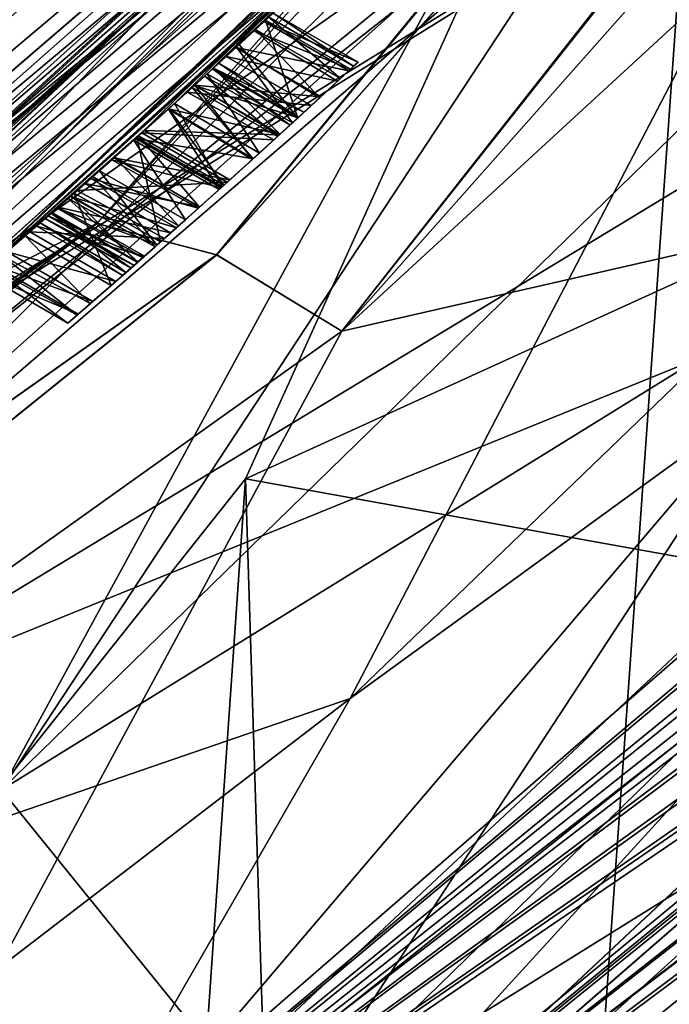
# Model space of a CAD drawing. Header units: metres. Extents: x -109 to 109, y -447 to 122.
# Tile 475 of 656: x 14.3 to 15.68, y -418.33 to -416.23. Entities that reach past the tile are written whole.
import ezdxf

# ---------------------------------------------------------------- set-up
doc = ezdxf.new("R2010")
doc.units = ezdxf.units.M
doc.layers.add('solid_506359', color=7, linetype='CONTINUOUS')

msp = doc.modelspace()

# ---------------------------------------------------------------- linework, layer by layer
at = {"layer": 'solid_506359'}
for points in [[(12.514894, -416.611511, 227.72023), (14.368939, -415.009918, 227.72023), (7.195283, -409.254639, 227.799408)], [(12.911147, -416.441528, 175.808578), (12.599047, -416.05014, 175.445099), (15.799023, -412.850433, 175.445099)], [(16.190392, -413.162567, 175.808578), (12.911147, -416.441528, 175.808578), (15.799023, -412.850433, 175.445099)], [(12.154499, -416.258698, 171.425079), (15.528696, -413.012024, 171.53656), (15.144653, -413.423889, 171.423645)], [(15.455944, -413.057098, 171.634155), (15.528696, -413.012024, 171.53656), (12.154499, -416.258698, 171.425079)], [(14.462724, -416.668701, 170.300278), (17.765223, -413.023315, 170.300186), (15.994337, -415.062866, 170.600006)], [(14.462724, -416.668701, 170.300278), (14.718307, -416.735809, 170.080383), (17.765223, -413.023315, 170.300186)], [(17.765457, -413.023285, 172.750076), (14.462933, -416.668732, 172.75), (17.610611, -413.099365, 172.449997)], [(14.718612, -416.735901, 172.969772), (14.462933, -416.668732, 172.75), (17.765457, -413.023285, 172.750076)], [(18.0369, -413.019867, 170.080704), (14.718307, -416.735809, 170.080383), (14.985866, -416.898438, 170)], [(17.774649, -413.021484, 170.289032), (14.718307, -416.735809, 170.080383), (18.0369, -413.019867, 170.080704)], [(17.774649, -413.021484, 170.289032), (17.765223, -413.023315, 170.300186), (14.718307, -416.735809, 170.080383)], [(14.718612, -416.735901, 172.969772), (18.037203, -413.019928, 172.969452), (14.985866, -416.898438, 173.050003)], [(17.774601, -413.021484, 172.76091), (18.037203, -413.019928, 172.969452), (14.718612, -416.735901, 172.969772)], [(17.774601, -413.021484, 172.76091), (14.718612, -416.735901, 172.969772), (17.765457, -413.023285, 172.750076)], [(18.0369, -413.019867, 170.080704), (14.985866, -416.898438, 170), (18.332457, -413.121704, 170)], [(18.037203, -413.019928, 172.969452), (18.050722, -413.022125, 172.976303), (14.985866, -416.898438, 173.050003)], [(18.050722, -413.022125, 172.976303), (18.332457, -413.121704, 173.050003), (14.985866, -416.898438, 173.050003)], [(12.075606, -416.283966, 171.522751), (13.748248, -414.77536, 171.649994), (15.455944, -413.057098, 171.634155)], [(12.075606, -416.283966, 171.522751), (15.455944, -413.057098, 171.634155), (12.154499, -416.258698, 171.425079)], [(14.462933, -416.668732, 172.75), (15.994337, -415.062866, 172.449997), (17.610611, -413.099365, 172.449997)], [(14.985866, -416.898438, 173.050003), (18.332457, -413.121704, 173.050003), (17.044254, -416.428497, 173.050003)], [(18.79818, -413.390594, 170), (18.332457, -413.121704, 170), (14.985866, -416.898438, 170)], [(12.600164, -416.051544, 177.347031), (12.911837, -416.442383, 176.98262), (16.191257, -413.163269, 176.98262)], [(16.190392, -413.162567, 175.808578), (13.030216, -416.590851, 176.396362), (12.911147, -416.441528, 175.808578)], [(16.191257, -413.163269, 176.98262), (12.911837, -416.442383, 176.98262), (16.339703, -413.281647, 176.396362)], [(16.190392, -413.162567, 175.808578), (16.339703, -413.281647, 176.396362), (13.030216, -416.590851, 176.396362)], [(12.911837, -416.442383, 176.98262), (13.030216, -416.590851, 176.396362), (16.339703, -413.281647, 176.396362)], [(15.222521, -413.333832, 168.426483), (11.755705, -416.430328, 168.241714), (11.798438, -416.489166, 168.315521)], [(15.222521, -413.333832, 168.426483), (13.622681, -414.893188, 168.299484), (11.755705, -416.430328, 168.241714)], [(15.233636, -413.32074, 168.625961), (11.807059, -416.501038, 168.48317), (11.798346, -416.489014, 168.514587)], [(15.233636, -413.32074, 168.625961), (11.798346, -416.489014, 168.514587), (13.622741, -414.893127, 168.645889)], [(15.256341, -413.336395, 168.526505), (15.222521, -413.333832, 168.426483), (11.798438, -416.489166, 168.315521)], [(15.256341, -413.336395, 168.526505), (11.798438, -416.489166, 168.315521), (11.807088, -416.501068, 168.346786)], [(15.233636, -413.32074, 168.625961), (11.814484, -416.51123, 168.414978), (11.807059, -416.501038, 168.48317)], [(15.256341, -413.336395, 168.526505), (11.807088, -416.501068, 168.346786), (11.814484, -416.51123, 168.414978)], [(15.233636, -413.32074, 168.625961), (15.256341, -413.336395, 168.526505), (11.814484, -416.51123, 168.414978)], [(16.400032, -413.328583, 257.895416), (13.078588, -416.650024, 257.895416), (16.630266, -413.9039, 226.899994)], [(14.942668, -414.038635, 285.569183), (13.078588, -416.650024, 257.895416), (16.400032, -413.328583, 257.895416)], [(13.58423, -416.037506, 375.263092), (17.273304, -413.37738, 376.886597), (13.941711, -416.873016, 376.886597)], [(13.941711, -416.873016, 376.886597), (17.273304, -413.37738, 376.886597), (17.198343, -413.969208, 378.799988)], [(18.79818, -413.390594, 170), (14.985866, -416.898438, 170), (17.044254, -416.428497, 170)], [(11.7019, -416.558838, 171.312637), (15.144653, -413.423889, 171.423645), (11.891105, -416.331085, 171.245712)], [(12.154499, -416.258698, 171.425079), (15.144653, -413.423889, 171.423645), (11.7019, -416.558838, 171.312637)], [(15.144653, -413.423889, 171.423645), (13.745112, -414.77832, 171.303482), (11.891105, -416.331085, 171.245712)], [(16.013725, -413.443604, 226.899994), (16.630266, -413.9039, 226.899994), (13.092684, -417.325378, 226.899994)], [(13.628284, -415.896851, 226.899994), (16.013725, -413.443604, 226.899994), (13.092684, -417.325378, 226.899994)], [(11.467579, -416.553436, 173.093063), (14.880723, -413.511658, 173.20282), (11.48336, -416.575867, 173.192581)], [(13.169616, -415.115417, 173.072952), (14.880723, -413.511658, 173.20282), (11.467579, -416.553436, 173.093063)], [(11.467638, -416.553528, 173.29213), (14.8808, -413.511719, 173.401886), (13.169616, -415.115417, 173.419357)], [(14.901202, -413.529907, 173.302338), (14.8808, -413.511719, 173.401886), (11.467638, -416.553528, 173.29213)], [(11.48336, -416.575867, 173.192581), (14.901202, -413.529907, 173.302338), (11.467638, -416.553528, 173.29213)], [(14.880723, -413.511658, 173.20282), (14.901202, -413.529907, 173.302338), (11.48336, -416.575867, 173.192581)], [(11.604966, -416.62793, 174.309814), (15.066253, -413.513489, 174.420807), (12.025667, -416.230713, 174.249725)], [(12.489119, -415.999023, 174.435135), (15.066253, -413.513489, 174.420807), (11.604966, -416.62793, 174.309814)], [(13.078588, -416.650024, 257.895416), (13.092684, -417.325378, 226.899994), (16.630266, -413.9039, 226.899994)], [(13.941711, -416.873016, 376.886597), (17.198343, -413.969208, 378.799988), (13.687201, -417.473846, 378.799988)], [(15.556349, -415.806335, 379.299988), (13.687201, -417.473846, 378.799988), (17.198343, -413.969208, 378.799988)], [(11.542185, -415.798859, 313.28894), (11.799936, -416.808105, 285.569183), (14.942668, -414.038635, 285.569183)], [(14.942668, -414.038635, 285.569183), (11.799936, -416.808105, 285.569183), (13.078588, -416.650024, 257.895416)], [(10.63725, -416.629944, 383.457428), (14.728806, -414.978821, 382.48056), (13.810379, -414.060394, 383.457428)], [(11.992922, -417.023376, 226.928421), (15.24488, -414.134155, 226.928421), (12.514894, -416.611511, 227.72023)], [(15.266328, -414.155731, 226.823502), (15.24488, -414.134155, 226.928421), (11.992922, -417.023376, 226.928421)], [(15.24488, -414.134155, 226.928421), (14.368939, -415.009918, 227.72023), (12.514894, -416.611511, 227.72023)], [(15.266328, -414.155731, 226.823502), (11.992922, -417.023376, 226.928421), (12.009298, -417.049011, 226.823502)], [(15.266328, -414.155731, 226.823502), (12.009298, -417.049011, 226.823502), (15.324039, -414.208282, 226.74675)], [(12.009298, -417.049011, 226.823502), (12.0547, -417.112518, 226.74675), (15.324039, -414.208282, 226.74675)], [(15.324039, -414.208282, 226.74675), (12.0547, -417.112518, 226.74675), (12.117373, -417.197418, 226.718155)], [(15.324039, -414.208282, 226.74675), (12.117373, -417.197418, 226.718155), (15.403077, -414.278229, 226.718155)], [(15.403077, -414.278229, 226.718155), (12.117373, -417.197418, 226.718155), (15.954279, -414.748932, 226.711823)], [(15.650261, -414.771912, 178.25), (15.151429, -414.308624, 178.25), (11.644339, -417.327057, 178.25)], [(12.971941, -416.137726, 177.980896), (11.644339, -417.327057, 178.25), (15.151429, -414.308624, 178.25)], [(14.67647, -414.346954, 174.913956), (11.991678, -416.131653, 174.654404), (10.87638, -417.449615, 174.913956)], [(14.692637, -414.362457, 177.482086), (14.67647, -414.346954, 174.913956), (10.87638, -417.449615, 174.913956)], [(10.888363, -417.468567, 177.482086), (14.692637, -414.362457, 177.482086), (10.87638, -417.449615, 174.913956)], [(14.792417, -414.458282, 177.980896), (14.692637, -414.362457, 177.482086), (10.888363, -417.468567, 177.482086)], [(14.259681, -417.876984, 178.830444), (17.258553, -414.953461, 178.830444), (16.578629, -414.35321, 178.357071)], [(14.259681, -417.876984, 178.830444), (16.578629, -414.35321, 178.357071), (15.584014, -415.445068, 178.357071)], [(14.792417, -414.458282, 177.980896), (10.888363, -417.468567, 177.482086), (12.971941, -416.137726, 177.980896)], [(12.117373, -417.197418, 226.718155), (12.410198, -417.87796, 226.711823), (15.954279, -414.748932, 226.711823)], [(16.034151, -414.822723, 226.675278), (15.954279, -414.748932, 226.711823), (12.410198, -417.87796, 226.711823)], [(16.11202, -414.757324, 178.266449), (12.743691, -417.790192, 178.266449), (15.584014, -415.445068, 178.357071)], [(12.743691, -417.790192, 164.233551), (16.11202, -414.757324, 164.233551), (13.693561, -417.168549, 164.142929)], [(12.743691, -417.790192, 164.233551), (15.501085, -415.364197, 164.353882), (16.11202, -414.757324, 164.233551)], [(16.11202, -414.757324, 178.266449), (13.712909, -417.003479, 178.146118), (12.743691, -417.790192, 178.266449)], [(16.11202, -414.757324, 164.233551), (13.78627, -417.093109, 164.142929), (13.693561, -417.168549, 164.142929)], [(16.11202, -414.757324, 178.266449), (15.501085, -415.364197, 178.146118), (13.712909, -417.003479, 178.146118)], [(16.11202, -414.757324, 164.233551), (15.584014, -415.445068, 164.142929), (13.78627, -417.093109, 164.142929)], [(12.027614, -417.889557, 178.25), (15.650261, -414.771912, 178.25), (11.644339, -417.327057, 178.25)], [(15.87069, -414.975616, 177.949997), (15.650261, -414.771912, 178.25), (12.027614, -417.889557, 178.25)], [(12.764848, -417.819305, 167.499771), (16.138769, -414.781403, 167.499771), (15.870573, -414.975739, 167.25)], [(16.274872, -414.903961, 167.683014), (16.138769, -414.781403, 167.499771), (12.764848, -417.819305, 167.499771)], [(12.764925, -417.819397, 175), (16.138866, -414.781494, 175), (12.87263, -417.967651, 174.816864)], [(15.870573, -414.975739, 175.25), (16.138866, -414.781494, 175), (12.764925, -417.819397, 175)], [(16.143501, -414.785675, 174.823227), (12.76859, -417.824463, 174.823227), (16.055698, -415.143494, 174.75)], [(16.143501, -414.785675, 167.676773), (16.055717, -415.143494, 167.75), (12.76859, -417.824463, 167.676773)], [(16.143501, -414.785675, 174.823227), (15.870586, -414.975739, 175), (12.76859, -417.824463, 174.823227)], [(16.143501, -414.785675, 167.676773), (12.76859, -417.824463, 167.676773), (15.870586, -414.975739, 167.5)], [(16.138866, -414.781494, 175), (16.27504, -414.904114, 174.816864), (12.87263, -417.967651, 174.816864)], [(16.034151, -414.822723, 226.675278), (12.410198, -417.87796, 226.711823), (12.472075, -417.967377, 226.675278)], [(16.034151, -414.822723, 226.675278), (12.472075, -417.967377, 226.675278), (16.083216, -414.86731, 226.581528)], [(12.472075, -417.967377, 226.675278), (12.510241, -418.021606, 226.581528), (16.083216, -414.86731, 226.581528)], [(16.08251, -414.865448, 226.466919), (12.509947, -418.019623, 226.466919), (15.435679, -415.494476, 226.36969)], [(16.083216, -414.86731, 226.581528), (12.509947, -418.019623, 226.466919), (16.08251, -414.865448, 226.466919)], [(16.083216, -414.86731, 226.581528), (12.510241, -418.021606, 226.581528), (12.509947, -418.019623, 226.466919)], [(12.872497, -417.967468, 167.683014), (16.274872, -414.903961, 167.683014), (12.764848, -417.819305, 167.499771)], [(16.237219, -415.315247, 167.75), (16.274872, -414.903961, 167.683014), (12.872497, -417.967468, 167.683014)], [(12.87263, -417.967651, 174.816864), (16.27504, -414.904114, 174.816864), (16.237219, -415.315247, 174.75)], [(14.780211, -417.213837, 211.802231), (19.800339, -418.11792, 212.191849), (19.820591, -414.914948, 211.087738)], [(15.786884, -414.987488, 211.104202), (14.780211, -417.213837, 211.802231), (19.820591, -414.914948, 211.087738)], [(13.693561, -417.168549, 164.142929), (13.78627, -417.093109, 164.142929), (17.258553, -414.953461, 163.669556)], [(14.259681, -417.876984, 163.669556), (13.693561, -417.168549, 164.142929), (17.258553, -414.953461, 163.669556)], [(13.78627, -417.093109, 164.142929), (15.584014, -415.445068, 164.142929), (17.258553, -414.953461, 163.669556)], [(14.259681, -417.876984, 163.669556), (17.258553, -414.953461, 163.669556), (17.985149, -415.572479, 163.370255)], [(14.259681, -417.876984, 178.830444), (14.860023, -418.61911, 179.129745), (17.258553, -414.953461, 178.830444)], [(14.860023, -418.61911, 179.129745), (17.985149, -415.572479, 179.129745), (17.258553, -414.953461, 178.830444)], [(9.627643, -415.469238, 164.25), (15.870809, -414.975464, 164.25), (12.196157, -418.137817, 164.25)], [(10.63725, -416.629944, 383.457428), (11.344656, -417.719238, 382.48056), (14.728806, -414.978821, 382.48056)], [(11.344656, -417.719238, 382.48056), (15.341978, -415.59198, 381.018494), (14.728806, -414.978821, 382.48056)], [(15.87069, -414.975616, 177.949997), (12.027614, -417.889557, 178.25), (12.19602, -418.13797, 177.949997)], [(12.195879, -418.138062, 167.25), (15.870573, -414.975739, 167.25), (13.712909, -417.003479, 164.353882)], [(12.764848, -417.819305, 167.499771), (15.870573, -414.975739, 167.25), (12.195879, -418.138062, 167.25)], [(12.195879, -418.138062, 175.25), (15.870573, -414.975739, 175.25), (12.764925, -417.819397, 175)], [(15.501085, -415.364197, 178.146118), (15.870573, -414.975739, 175.25), (12.195879, -418.138062, 175.25)], [(12.195893, -418.138062, 167.5), (12.196157, -418.137817, 164.25), (15.870809, -414.975464, 164.25)], [(15.870586, -414.975739, 167.5), (12.195893, -418.138062, 167.5), (15.870809, -414.975464, 164.25)], [(12.19602, -418.13797, 177.949997), (12.195893, -418.138062, 175), (15.870586, -414.975739, 175)], [(12.76859, -417.824463, 174.823227), (15.870586, -414.975739, 175), (12.195893, -418.138062, 175)], [(12.76859, -417.824463, 167.676773), (12.195893, -418.138062, 167.5), (15.870586, -414.975739, 167.5)], [(15.87069, -414.975616, 177.949997), (12.19602, -418.13797, 177.949997), (15.870586, -414.975739, 175)], [(15.870573, -414.975739, 167.25), (15.501085, -415.364197, 164.353882), (13.712909, -417.003479, 164.353882)], [(15.039492, -425.499115, 203.077026), (14.780211, -417.213837, 211.802231), (15.786884, -414.987488, 211.104202)], [(15.907589, -424.379028, 201.567245), (15.039492, -425.499115, 203.077026), (15.786884, -414.987488, 211.104202)], [(15.908109, -415.155426, 172.281143), (15.994337, -415.062866, 172.449997), (14.160393, -416.824768, 172.449997)], [(14.462933, -416.668732, 172.75), (14.160393, -416.824768, 172.449997), (15.994337, -415.062866, 172.449997)], [(14.548087, -416.485565, 170.74942), (14.160393, -416.824768, 170.600006), (15.994337, -415.062866, 170.600006)], [(14.462724, -416.668701, 170.300278), (15.994337, -415.062866, 170.600006), (14.160393, -416.824768, 170.600006)], [(14.628557, -416.413086, 170.765869), (14.548087, -416.485565, 170.74942), (15.994337, -415.062866, 170.600006)], [(14.698533, -416.349487, 170.814102), (14.628557, -416.413086, 170.765869), (15.994337, -415.062866, 170.600006)], [(15.238259, -415.8396, 170.748398), (14.698533, -416.349487, 170.814102), (15.994337, -415.062866, 170.600006)], [(17.044254, -416.428497, 174.75), (16.055698, -415.143494, 174.75), (12.339611, -418.342499, 174.75)], [(12.76859, -417.824463, 174.823227), (12.339611, -418.342499, 174.75), (16.055698, -415.143494, 174.75)], [(17.044254, -416.428497, 167.75), (12.339632, -418.342499, 167.75), (16.055717, -415.143494, 167.75)], [(12.76859, -417.824463, 167.676773), (16.055717, -415.143494, 167.75), (12.339632, -418.342499, 167.75)], [(15.800108, -415.269867, 172.243652), (15.908109, -415.155426, 172.281143), (14.160393, -416.824768, 172.449997)], [(15.800108, -415.269867, 172.243652), (14.160393, -416.824768, 172.449997), (15.234003, -415.84375, 172.281143)], [(12.476462, -418.551819, 167.75), (16.237219, -415.315247, 167.75), (12.872497, -417.967468, 167.683014)], [(16.859995, -415.893799, 167.75), (16.237219, -415.315247, 167.75), (12.476462, -418.551819, 167.75)], [(12.476462, -418.551819, 174.75), (16.237219, -415.315247, 174.75), (15.003425, -417.682434, 174.75)], [(12.87263, -417.967651, 174.816864), (16.237219, -415.315247, 174.75), (12.476462, -418.551819, 174.75)], [(16.237219, -415.315247, 174.75), (16.859995, -415.893799, 174.75), (15.003425, -417.682434, 174.75)], [(13.712909, -417.003479, 178.146118), (15.501085, -415.364197, 178.146118), (12.195879, -418.138062, 175.25)], [(12.743691, -417.790192, 164.233551), (13.712909, -417.003479, 164.353882), (15.501085, -415.364197, 164.353882)], [(12.743691, -417.790192, 178.266449), (13.78627, -417.093109, 178.357071), (15.584014, -415.445068, 178.357071)], [(13.78627, -417.093109, 178.357071), (14.259681, -417.876984, 178.830444), (15.584014, -415.445068, 178.357071)], [(12.509947, -418.019623, 226.466919), (11.925241, -418.372986, 226.36969), (15.435679, -415.494476, 226.36969)], [(14.910338, -415.531097, 225.85556), (15.435679, -415.494476, 226.36969), (11.925241, -418.372986, 226.36969)], [(14.910338, -415.531097, 225.85556), (11.925241, -418.372986, 226.36969), (11.34807, -418.334564, 225.85556)], [(14.910338, -415.531097, 225.85556), (11.34807, -418.334564, 225.85556), (14.017838, -415.666168, 225.510559)], [(14.860023, -418.61911, 163.370255), (14.259681, -417.876984, 163.669556), (17.985149, -415.572479, 163.370255)], [(14.860023, -418.61911, 163.370255), (17.985149, -415.572479, 163.370255), (18.731375, -416.208221, 163.251923)], [(14.860023, -418.61911, 179.129745), (15.476583, -419.381256, 179.248077), (17.985149, -415.572479, 179.129745)], [(15.476583, -419.381256, 179.248077), (18.731375, -416.208221, 179.248077), (17.985149, -415.572479, 179.129745)], [(11.344656, -417.719238, 382.48056), (11.816942, -418.446503, 381.018494), (15.341978, -415.59198, 381.018494)], [(11.816942, -418.446503, 381.018494), (15.556349, -415.806335, 379.299988), (15.341978, -415.59198, 381.018494)], [(14.305617, -418.893433, 174.616287), (17.667894, -415.744324, 174.616287), (14.528716, -419.184204, 174.25)], [(16.859995, -415.893799, 174.75), (17.667894, -415.744324, 174.616287), (14.305617, -418.893433, 174.616287)], [(14.305894, -418.893799, 167.883972), (17.668236, -415.744629, 167.883972), (15.003425, -417.682434, 167.75)], [(17.943624, -415.986145, 168.250458), (17.668236, -415.744629, 167.883972), (14.305894, -418.893799, 167.883972)], [(17.667894, -415.744324, 174.616287), (17.943428, -415.985962, 174.25), (14.528716, -419.184204, 174.25)], [(17.668236, -415.744629, 167.883972), (16.859995, -415.893799, 167.75), (15.003425, -417.682434, 167.75)], [(11.816942, -418.446503, 381.018494), (12.195477, -418.560394, 379.299988), (15.556349, -415.806335, 379.299988)], [(15.556349, -415.806335, 379.299988), (12.195477, -418.560394, 379.299988), (13.687201, -417.473846, 378.799988)], [(15.238259, -415.8396, 170.748398), (15.132158, -415.942596, 170.776535), (14.698533, -416.349487, 170.814102)], [(15.136172, -415.938721, 172.255127), (15.234003, -415.84375, 172.281143), (14.160393, -416.824768, 172.449997)], [(15.003425, -417.682434, 167.75), (16.859995, -415.893799, 167.75), (12.476462, -418.551819, 167.75)], [(15.003425, -417.682434, 174.75), (16.859995, -415.893799, 174.75), (14.305617, -418.893433, 174.616287)], [(15.055775, -416.0159, 172.178818), (15.136172, -415.938721, 172.255127), (14.160393, -416.824768, 172.449997)], [(15.132158, -415.942596, 170.776535), (14.760822, -416.292389, 170.899216), (14.698533, -416.349487, 170.814102)], [(15.132158, -415.942596, 170.776535), (14.801586, -416.254791, 170.999084), (14.760822, -416.292389, 170.899216)], [(15.132158, -415.942596, 170.776535), (15.041425, -416.029602, 170.865784), (14.801586, -416.254791, 170.999084)], [(14.528875, -419.184387, 168.250458), (17.943624, -415.986145, 168.250458), (14.305894, -418.893799, 167.883972)], [(14.528716, -419.184204, 174.25), (17.943428, -415.985962, 174.25), (17.835476, -416.309143, 173.75)], [(17.835476, -416.309143, 168.75), (17.943624, -415.986145, 168.250458), (14.528875, -419.184387, 168.250458)], [(15.055775, -416.0159, 172.178818), (14.160393, -416.824768, 172.449997), (14.655706, -416.388458, 172.257904)], [(14.993145, -416.07547, 172.045883), (15.055775, -416.0159, 172.178818), (14.655706, -416.388458, 172.257904)], [(15.041425, -416.029602, 170.865784), (14.829705, -416.228729, 171.12442), (14.801586, -416.254791, 170.999084)], [(14.993145, -416.07547, 172.045883), (14.655706, -416.388458, 172.257904), (14.738988, -416.312439, 172.181595)], [(14.96291, -416.104065, 171.892319), (14.993145, -416.07547, 172.045883), (14.738988, -416.312439, 172.181595)], [(14.96291, -416.104065, 171.892319), (14.738988, -416.312439, 172.181595), (14.798506, -416.257629, 172.051727)], [(14.96291, -416.104065, 171.892319), (14.798506, -416.257629, 172.051727), (14.95172, -416.114624, 171.170975)], [(14.95172, -416.114624, 171.170975), (14.798506, -416.257629, 172.051727), (14.822962, -416.234985, 171.907669)], [(14.95172, -416.114624, 171.170975), (14.822962, -416.234985, 171.907669), (14.839284, -416.219849, 171.262039)], [(15.476583, -419.381256, 163.251923), (14.860023, -418.61911, 163.370255), (18.731375, -416.208221, 163.251923)], [(15.476583, -419.381256, 163.251923), (18.731375, -416.208221, 163.251923), (19.480091, -416.8461, 163.317261)], [(15.476583, -419.381256, 179.248077), (16.095201, -420.145966, 179.182739), (18.731375, -416.208221, 179.248077)], [(14.766586, -416.287079, 171.900513), (14.75936, -416.293732, 171.611969), (14.820029, -416.237701, 171.453522)], [(15.000278, -416.343231, 171.457291), (14.820029, -416.237701, 171.453522), (14.75936, -416.293732, 171.611969)], [(14.766586, -416.287079, 171.900513), (14.820029, -416.237701, 171.453522), (14.822962, -416.234985, 171.907669)], [(14.891621, -416.443817, 171.893356), (14.766586, -416.287079, 171.900513), (14.822962, -416.234985, 171.907669)], [(15.004158, -416.3396, 171.907669), (14.822962, -416.234985, 171.907669), (14.798506, -416.257629, 172.051727)], [(14.982857, -416.359436, 170.999084), (14.801586, -416.254791, 170.999084), (14.829705, -416.228729, 171.12442)], [(14.820029, -416.237701, 171.453522), (14.839284, -416.219849, 171.262039), (14.822962, -416.234985, 171.907669)], [(15.020424, -416.324402, 171.262039), (14.839284, -416.219849, 171.262039), (14.820029, -416.237701, 171.453522)], [(15.020424, -416.324402, 171.262039), (14.820029, -416.237701, 171.453522), (15.000278, -416.343231, 171.457291)], [(14.891621, -416.443817, 171.893356), (14.822962, -416.234985, 171.907669), (15.004158, -416.3396, 171.907669)], [(15.0107, -416.333496, 171.123184), (14.829705, -416.228729, 171.12442), (14.839284, -416.219849, 171.262039)], [(14.982857, -416.359436, 170.999084), (14.829705, -416.228729, 171.12442), (15.0107, -416.333496, 171.123184)], [(15.0107, -416.333496, 171.123184), (14.839284, -416.219849, 171.262039), (15.020424, -416.324402, 171.262039)], [(14.97643, -416.365417, 172.062988), (14.798506, -416.257629, 172.051727), (14.738988, -416.312439, 172.181595)], [(14.938377, -416.400696, 170.892181), (14.760822, -416.292389, 170.899216), (14.801586, -416.254791, 170.999084)], [(14.97643, -416.365417, 172.062988), (15.004158, -416.3396, 171.907669), (14.798506, -416.257629, 172.051727)], [(14.938377, -416.400696, 170.892181), (14.801586, -416.254791, 170.999084), (14.982857, -416.359436, 170.999084)], [(14.693295, -416.354248, 171.980026), (14.671907, -416.373749, 171.713089), (14.75936, -416.293732, 171.611969)], [(14.940779, -416.398468, 171.611969), (14.75936, -416.293732, 171.611969), (14.671907, -416.373749, 171.713089)], [(14.710029, -416.338959, 171.893356), (14.693295, -416.354248, 171.980026), (14.75936, -416.293732, 171.611969)], [(14.880165, -416.454346, 170.814102), (14.698533, -416.349487, 170.814102), (14.760822, -416.292389, 170.899216)], [(14.766586, -416.287079, 171.900513), (14.710029, -416.338959, 171.893356), (14.75936, -416.293732, 171.611969)], [(14.891621, -416.443817, 171.893356), (14.710029, -416.338959, 171.893356), (14.766586, -416.287079, 171.900513)], [(15.000278, -416.343231, 171.457291), (14.75936, -416.293732, 171.611969), (14.940779, -416.398468, 171.611969)], [(14.880165, -416.454346, 170.814102), (14.760822, -416.292389, 170.899216), (14.938377, -416.400696, 170.892181)], [(14.106846, -419.666412, 168.75), (17.835476, -416.309143, 168.75), (14.528875, -419.184387, 168.250458)], [(17.835476, -416.309143, 173.75), (17.835476, -416.309143, 168.75), (14.106846, -419.666412, 168.75)], [(14.106846, -419.666412, 173.75), (17.835476, -416.309143, 173.75), (14.106846, -419.666412, 168.75)], [(14.528716, -419.184204, 174.25), (17.835476, -416.309143, 173.75), (14.106846, -419.666412, 173.75)], [(14.920478, -416.417236, 172.181595), (14.738988, -416.312439, 172.181595), (14.655706, -416.388458, 172.257904)], [(14.97643, -416.365417, 172.062988), (14.738988, -416.312439, 172.181595), (14.920478, -416.417236, 172.181595)], [(15.0107, -416.333496, 171.123184), (15.020424, -416.324402, 171.262039), (15.000278, -416.343231, 171.457291)], [(14.671299, -416.374298, 170.99501), (14.711795, -416.337372, 171.113754), (14.671954, -416.373688, 171.495331)], [(14.892361, -416.443146, 171.10878), (14.711795, -416.337372, 171.113754), (14.671299, -416.374298, 170.99501)], [(14.711795, -416.337372, 171.113754), (14.711508, -416.337616, 171.384674), (14.671954, -416.373688, 171.495331)], [(14.853681, -416.478607, 171.495331), (14.671954, -416.373688, 171.495331), (14.711508, -416.337616, 171.384674)], [(14.875082, -416.459015, 171.979645), (14.693295, -416.354248, 171.980026), (14.710029, -416.338959, 171.893356)], [(14.875082, -416.459015, 171.979645), (14.710029, -416.338959, 171.893356), (14.891621, -416.443817, 171.893356)], [(14.711795, -416.337372, 171.113754), (14.723329, -416.326813, 171.250778), (14.711508, -416.337616, 171.384674)], [(14.892547, -416.442963, 171.387115), (14.711508, -416.337616, 171.384674), (14.723329, -416.326813, 171.250778)], [(14.853681, -416.478607, 171.495331), (14.711508, -416.337616, 171.384674), (14.892547, -416.442963, 171.387115)], [(14.904874, -416.43161, 171.250778), (14.723329, -416.326813, 171.250778), (14.711795, -416.337372, 171.113754)], [(14.904874, -416.43161, 171.250778), (14.711795, -416.337372, 171.113754), (14.892361, -416.443146, 171.10878)], [(14.892547, -416.442963, 171.387115), (14.723329, -416.326813, 171.250778), (14.904874, -416.43161, 171.250778)], [(14.891621, -416.443817, 171.893356), (15.004158, -416.3396, 171.907669), (14.94798, -416.391815, 171.900513)], [(14.982857, -416.359436, 170.999084), (15.000278, -416.343231, 171.457291), (14.940779, -416.398468, 171.611969)], [(14.97643, -416.365417, 172.062988), (14.94798, -416.391815, 171.900513), (15.004158, -416.3396, 171.907669)], [(14.982857, -416.359436, 170.999084), (15.0107, -416.333496, 171.123184), (15.000278, -416.343231, 171.457291)], [(14.80969, -416.518768, 170.765503), (14.628557, -416.413086, 170.765869), (14.698533, -416.349487, 170.814102)], [(14.693295, -416.354248, 171.980026), (14.666504, -416.378662, 172.050385), (14.671907, -416.373749, 171.713089)], [(14.84825, -416.483582, 172.050385), (14.666504, -416.378662, 172.050385), (14.693295, -416.354248, 171.980026)], [(14.84825, -416.483582, 172.050385), (14.693295, -416.354248, 171.980026), (14.875082, -416.459015, 171.979645)], [(14.80969, -416.518768, 170.765503), (14.698533, -416.349487, 170.814102), (14.880165, -416.454346, 170.814102)], [(14.97643, -416.365417, 172.062988), (14.920478, -416.417236, 172.181595), (14.94798, -416.391815, 171.900513)], [(14.938377, -416.400696, 170.892181), (14.982857, -416.359436, 170.999084), (14.940779, -416.398468, 171.611969)], [(14.616713, -416.423798, 172.108322), (14.564755, -416.470612, 171.748062), (14.671907, -416.373749, 171.713089)], [(14.852155, -416.480011, 171.714233), (14.671907, -416.373749, 171.713089), (14.564755, -416.470612, 171.748062)], [(14.671299, -416.374298, 170.99501), (14.671954, -416.373688, 171.495331), (14.615679, -416.424744, 171.561157)], [(14.795074, -416.532074, 171.562973), (14.615679, -416.424744, 171.561157), (14.671954, -416.373688, 171.495331)], [(14.616009, -416.424438, 170.925873), (14.671299, -416.374298, 170.99501), (14.615679, -416.424744, 171.561157)], [(14.853027, -416.479218, 170.99501), (14.671299, -416.374298, 170.99501), (14.616009, -416.424438, 170.925873)], [(14.666504, -416.378662, 172.050385), (14.616713, -416.423798, 172.108322), (14.671907, -416.373749, 171.713089)], [(14.796417, -416.530853, 172.110001), (14.616713, -416.423798, 172.108322), (14.666504, -416.378662, 172.050385)], [(14.796417, -416.530853, 172.110001), (14.666504, -416.378662, 172.050385), (14.84825, -416.483582, 172.050385)], [(14.892361, -416.443146, 171.10878), (14.671299, -416.374298, 170.99501), (14.853027, -416.479218, 170.99501)], [(14.940779, -416.398468, 171.611969), (14.671907, -416.373749, 171.713089), (14.852155, -416.480011, 171.714233)], [(14.795074, -416.532074, 171.562973), (14.671954, -416.373688, 171.495331), (14.853681, -416.478607, 171.495331)], [(14.558988, -416.475769, 172.281143), (14.655706, -416.388458, 172.257904), (14.160393, -416.824768, 172.449997)], [(14.840728, -416.490479, 172.25618), (14.655706, -416.388458, 172.257904), (14.558988, -416.475769, 172.281143)], [(14.920478, -416.417236, 172.181595), (14.655706, -416.388458, 172.257904), (14.840728, -416.490479, 172.25618)], [(14.892547, -416.442963, 171.387115), (14.940779, -416.398468, 171.611969), (14.852155, -416.480011, 171.714233)], [(14.892361, -416.443146, 171.10878), (14.880165, -416.454346, 170.814102), (14.938377, -416.400696, 170.892181)], [(14.920478, -416.417236, 172.181595), (14.891621, -416.443817, 171.893356), (14.94798, -416.391815, 171.900513)], [(14.904874, -416.43161, 171.250778), (14.892361, -416.443146, 171.10878), (14.938377, -416.400696, 170.892181)], [(14.892547, -416.442963, 171.387115), (14.938377, -416.400696, 170.892181), (14.940779, -416.398468, 171.611969)], [(14.892547, -416.442963, 171.387115), (14.904874, -416.43161, 171.250778), (14.938377, -416.400696, 170.892181)], [(13.646563, -419.381561, 174.75), (17.044254, -416.428497, 174.75), (12.339611, -418.342499, 174.75)], [(17.044254, -416.428497, 167.75), (13.646563, -419.381561, 167.75), (12.339632, -418.342499, 167.75)], [(14.985866, -416.898438, 170), (13.646563, -419.381561, 170), (17.044254, -416.428497, 170)], [(16.965784, -416.600677, 169.996094), (17.044254, -416.428497, 170), (13.646563, -419.381561, 170)], [(16.965784, -416.600677, 174.746094), (17.044254, -416.428497, 174.75), (13.646563, -419.381561, 174.75)], [(16.976463, -416.577179, 167.752899), (13.646563, -419.381561, 167.75), (17.044254, -416.428497, 167.75)], [(14.985866, -416.898438, 173.050003), (17.044254, -416.428497, 173.050003), (13.646569, -419.381561, 173.050003)], [(16.976463, -416.577179, 173.052887), (13.646569, -419.381561, 173.050003), (17.044254, -416.428497, 173.050003)], [(14.546163, -416.487274, 170.900848), (14.615679, -416.424744, 171.561157), (14.541671, -416.491302, 171.585373)], [(14.723866, -416.596497, 171.585373), (14.541671, -416.491302, 171.585373), (14.615679, -416.424744, 171.561157)], [(14.546163, -416.487274, 170.900848), (14.616009, -416.424438, 170.925873), (14.615679, -416.424744, 171.561157)], [(14.796401, -416.530853, 170.924591), (14.616009, -416.424438, 170.925873), (14.546163, -416.487274, 170.900848)], [(14.73026, -416.590729, 170.74942), (14.548087, -416.485565, 170.74942), (14.628557, -416.413086, 170.765869)], [(14.616713, -416.423798, 172.108322), (14.551935, -416.482117, 172.1297), (14.564755, -416.470612, 171.748062)], [(14.734094, -416.58728, 172.1297), (14.551935, -416.482117, 172.1297), (14.616713, -416.423798, 172.108322)], [(14.723866, -416.596497, 171.585373), (14.615679, -416.424744, 171.561157), (14.795074, -416.532074, 171.562973)], [(14.853027, -416.479218, 170.99501), (14.616009, -416.424438, 170.925873), (14.796401, -416.530853, 170.924591)], [(14.734094, -416.58728, 172.1297), (14.616713, -416.423798, 172.108322), (14.796417, -416.530853, 172.110001)], [(14.73026, -416.590729, 170.74942), (14.628557, -416.413086, 170.765869), (14.80969, -416.518768, 170.765503)], [(14.920478, -416.417236, 172.181595), (14.840728, -416.490479, 172.25618), (14.891621, -416.443817, 171.893356)], [(14.840728, -416.490479, 172.25618), (14.875082, -416.459015, 171.979645), (14.891621, -416.443817, 171.893356)], [(14.853681, -416.478607, 171.495331), (14.892547, -416.442963, 171.387115), (14.852155, -416.480011, 171.714233)], [(14.892361, -416.443146, 171.10878), (14.853027, -416.479218, 170.99501), (14.880165, -416.454346, 170.814102)], [(14.5011, -416.527527, 172.118088), (14.499407, -416.529053, 171.735657), (14.564755, -416.470612, 171.748062)], [(14.746867, -416.575745, 171.748062), (14.564755, -416.470612, 171.748062), (14.499407, -416.529053, 171.735657)], [(14.551935, -416.482117, 172.1297), (14.5011, -416.527527, 172.118088), (14.564755, -416.470612, 171.748062)], [(14.852155, -416.480011, 171.714233), (14.564755, -416.470612, 171.748062), (14.746867, -416.575745, 171.748062)], [(14.853027, -416.479218, 170.99501), (14.80969, -416.518768, 170.765503), (14.880165, -416.454346, 170.814102)], [(14.840728, -416.490479, 172.25618), (14.84825, -416.483582, 172.050385), (14.875082, -416.459015, 171.979645)], [(14.421331, -416.598236, 172.235733), (14.558988, -416.475769, 172.281143), (14.160393, -416.824768, 172.449997)], [(14.548087, -416.485565, 170.74942), (14.414469, -416.604309, 170.792908), (14.160393, -416.824768, 170.600006)], [(14.599089, -416.708038, 170.791412), (14.414469, -416.604309, 170.792908), (14.548087, -416.485565, 170.74942)], [(14.741121, -416.580933, 172.281143), (14.558988, -416.475769, 172.281143), (14.421331, -416.598236, 172.235733)], [(14.495194, -416.532806, 170.912704), (14.541671, -416.491302, 171.585373), (14.468492, -416.556519, 171.562363)], [(14.651819, -416.661102, 171.563034), (14.468492, -416.556519, 171.562363), (14.541671, -416.491302, 171.585373)], [(14.495194, -416.532806, 170.912704), (14.546163, -416.487274, 170.900848), (14.541671, -416.491302, 171.585373)], [(14.728342, -416.592468, 170.900848), (14.546163, -416.487274, 170.900848), (14.495194, -416.532806, 170.912704)], [(14.682238, -416.633881, 172.117493), (14.5011, -416.527527, 172.118088), (14.551935, -416.482117, 172.1297)], [(14.651819, -416.661102, 171.563034), (14.541671, -416.491302, 171.585373), (14.723866, -416.596497, 171.585373)], [(14.796401, -416.530853, 170.924591), (14.546163, -416.487274, 170.900848), (14.728342, -416.592468, 170.900848)], [(14.599089, -416.708038, 170.791412), (14.548087, -416.485565, 170.74942), (14.73026, -416.590729, 170.74942)], [(14.682238, -416.633881, 172.117493), (14.551935, -416.482117, 172.1297), (14.734094, -416.58728, 172.1297)], [(14.840728, -416.490479, 172.25618), (14.558988, -416.475769, 172.281143), (14.741121, -416.580933, 172.281143)], [(14.840728, -416.490479, 172.25618), (14.741121, -416.580933, 172.281143), (14.796417, -416.530853, 172.110001)], [(14.795074, -416.532074, 171.562973), (14.852155, -416.480011, 171.714233), (14.746867, -416.575745, 171.748062)], [(14.795074, -416.532074, 171.562973), (14.853681, -416.478607, 171.495331), (14.852155, -416.480011, 171.714233)], [(14.853027, -416.479218, 170.99501), (14.796401, -416.530853, 170.924591), (14.80969, -416.518768, 170.765503)], [(14.840728, -416.490479, 172.25618), (14.796417, -416.530853, 172.110001), (14.84825, -416.483582, 172.050385)], [(14.454688, -416.568756, 172.080719), (14.43787, -416.583649, 171.699158), (14.499407, -416.529053, 171.735657)], [(14.682707, -416.633484, 171.736038), (14.499407, -416.529053, 171.735657), (14.43787, -416.583649, 171.699158)], [(14.45013, -416.572784, 170.945648), (14.495194, -416.532806, 170.912704), (14.468492, -416.556519, 171.562363)], [(14.679305, -416.636505, 170.911865), (14.495194, -416.532806, 170.912704), (14.45013, -416.572784, 170.945648)], [(14.5011, -416.527527, 172.118088), (14.454688, -416.568756, 172.080719), (14.499407, -416.529053, 171.735657)], [(14.637203, -416.674133, 172.080719), (14.454688, -416.568756, 172.080719), (14.5011, -416.527527, 172.118088)], [(14.728342, -416.592468, 170.900848), (14.495194, -416.532806, 170.912704), (14.679305, -416.636505, 170.911865)], [(14.746867, -416.575745, 171.748062), (14.499407, -416.529053, 171.735657), (14.682707, -416.633484, 171.736038)], [(14.637203, -416.674133, 172.080719), (14.5011, -416.527527, 172.118088), (14.682238, -416.633881, 172.117493)], [(14.723866, -416.596497, 171.585373), (14.795074, -416.532074, 171.562973), (14.746867, -416.575745, 171.748062)], [(14.796401, -416.530853, 170.924591), (14.728342, -416.592468, 170.900848), (14.73026, -416.590729, 170.74942)], [(14.796401, -416.530853, 170.924591), (14.73026, -416.590729, 170.74942), (14.80969, -416.518768, 170.765503)], [(14.741121, -416.580933, 172.281143), (14.734094, -416.58728, 172.1297), (14.796417, -416.530853, 172.110001)], [(14.454688, -416.568756, 172.080719), (14.401594, -416.615631, 171.994186), (14.43787, -416.583649, 171.699158)], [(14.587227, -416.718536, 172.000534), (14.401594, -416.615631, 171.994186), (14.454688, -416.568756, 172.080719)], [(14.406321, -416.611481, 171.006927), (14.45013, -416.572784, 170.945648), (14.407984, -416.610016, 171.495575)], [(14.632661, -416.678192, 170.945648), (14.45013, -416.572784, 170.945648), (14.406321, -416.611481, 171.006927)], [(14.45013, -416.572784, 170.945648), (14.468492, -416.556519, 171.562363), (14.407984, -416.610016, 171.495575)], [(14.590672, -416.715485, 171.495575), (14.407984, -416.610016, 171.495575), (14.468492, -416.556519, 171.562363)], [(14.679305, -416.636505, 170.911865), (14.45013, -416.572784, 170.945648), (14.632661, -416.678192, 170.945648)], [(14.587227, -416.718536, 172.000534), (14.454688, -416.568756, 172.080719), (14.637203, -416.674133, 172.080719)], [(14.590672, -416.715485, 171.495575), (14.468492, -416.556519, 171.562363), (14.651819, -416.661102, 171.563034)], [(14.723866, -416.596497, 171.585373), (14.746867, -416.575745, 171.748062), (14.682707, -416.633484, 171.736038)], [(16.976463, -416.577179, 167.752899), (16.915298, -416.712067, 167.760834), (13.646563, -419.381561, 167.75)], [(16.976463, -416.577179, 173.052887), (16.915298, -416.712067, 173.060837), (13.646569, -419.381561, 173.050003)], [(14.401594, -416.615631, 171.994186), (14.380505, -416.634186, 171.6353), (14.43787, -416.583649, 171.699158)], [(14.620448, -416.689056, 171.699158), (14.43787, -416.583649, 171.699158), (14.380505, -416.634186, 171.6353)], [(14.741121, -416.580933, 172.281143), (14.421331, -416.598236, 172.235733), (14.607336, -416.700714, 172.23819)], [(14.682707, -416.633484, 171.736038), (14.43787, -416.583649, 171.699158), (14.620448, -416.689056, 171.699158)], [(14.632661, -416.678192, 170.945648), (14.599089, -416.708038, 170.791412), (14.73026, -416.590729, 170.74942)], [(14.741121, -416.580933, 172.281143), (14.607336, -416.700714, 172.23819), (14.734094, -416.58728, 172.1297)], [(14.607336, -416.700714, 172.23819), (14.682238, -416.633881, 172.117493), (14.734094, -416.58728, 172.1297)], [(14.679305, -416.636505, 170.911865), (14.632661, -416.678192, 170.945648), (14.73026, -416.590729, 170.74942)], [(14.651819, -416.661102, 171.563034), (14.723866, -416.596497, 171.585373), (14.682707, -416.633484, 171.736038)], [(14.728342, -416.592468, 170.900848), (14.679305, -416.636505, 170.911865), (14.73026, -416.590729, 170.74942)], [(16.895321, -416.756256, 169.985367), (16.965784, -416.600677, 169.996094), (13.646563, -419.381561, 170)], [(16.895321, -416.756256, 174.735367), (16.965784, -416.600677, 174.746094), (13.646563, -419.381561, 174.75)], [(14.320317, -416.686798, 172.109283), (14.421331, -416.598236, 172.235733), (14.160393, -416.824768, 172.449997)], [(14.414469, -416.604309, 170.792908), (14.310372, -416.695465, 170.917999), (14.160393, -416.824768, 170.600006)], [(14.493427, -416.801147, 170.917999), (14.310372, -416.695465, 170.917999), (14.414469, -416.604309, 170.792908)], [(14.607336, -416.700714, 172.23819), (14.421331, -416.598236, 172.235733), (14.320317, -416.686798, 172.109283)], [(14.406321, -416.611481, 171.006927), (14.407984, -416.610016, 171.495575), (14.365238, -416.647552, 171.385742)], [(14.549553, -416.751831, 171.392014), (14.365238, -416.647552, 171.385742), (14.407984, -416.610016, 171.495575)], [(14.378175, -416.63623, 171.078796), (14.406321, -416.611481, 171.006927), (14.365238, -416.647552, 171.385742)], [(14.401594, -416.615631, 171.994186), (14.367734, -416.645386, 171.895508), (14.380505, -416.634186, 171.6353)], [(14.550573, -416.750946, 171.895508), (14.367734, -416.645386, 171.895508), (14.401594, -416.615631, 171.994186)], [(14.591469, -416.714783, 171.002304), (14.406321, -416.611481, 171.006927), (14.378175, -416.63623, 171.078796)], [(14.550573, -416.750946, 171.895508), (14.401594, -416.615631, 171.994186), (14.587227, -416.718536, 172.000534)], [(14.632661, -416.678192, 170.945648), (14.406321, -416.611481, 171.006927), (14.591469, -416.714783, 171.002304)], [(14.549553, -416.751831, 171.392014), (14.407984, -416.610016, 171.495575), (14.590672, -416.715485, 171.495575)], [(14.493427, -416.801147, 170.917999), (14.414469, -416.604309, 170.792908), (14.599089, -416.708038, 170.791412)], [(14.342302, -416.667633, 171.735046), (14.334698, -416.674255, 171.548538), (14.380505, -416.634186, 171.6353)], [(14.564305, -416.7388, 171.636734), (14.380505, -416.634186, 171.6353), (14.334698, -416.674255, 171.548538)], [(14.367734, -416.645386, 171.895508), (14.342302, -416.667633, 171.735046), (14.380505, -416.634186, 171.6353)], [(14.359447, -416.652618, 171.166336), (14.378175, -416.63623, 171.078796), (14.365238, -416.647552, 171.385742)], [(14.560975, -416.74176, 171.078796), (14.378175, -416.63623, 171.078796), (14.359447, -416.652618, 171.166336)], [(14.591469, -416.714783, 171.002304), (14.378175, -416.63623, 171.078796), (14.560975, -416.74176, 171.078796)], [(14.620448, -416.689056, 171.699158), (14.380505, -416.634186, 171.6353), (14.564305, -416.7388, 171.636734)], [(14.607336, -416.700714, 172.23819), (14.637203, -416.674133, 172.080719), (14.682238, -416.633881, 172.117493)], [(14.651819, -416.661102, 171.563034), (14.682707, -416.633484, 171.736038), (14.620448, -416.689056, 171.699158)], [(14.525019, -416.773438, 171.732452), (14.342302, -416.667633, 171.735046), (14.367734, -416.645386, 171.895508)], [(14.359447, -416.652618, 171.166336), (14.365238, -416.647552, 171.385742), (14.352936, -416.658325, 171.261017)], [(14.53583, -416.763916, 171.261017), (14.352936, -416.658325, 171.261017), (14.365238, -416.647552, 171.385742)], [(14.542288, -416.75824, 171.166534), (14.359447, -416.652618, 171.166336), (14.352936, -416.658325, 171.261017)], [(14.542288, -416.75824, 171.166534), (14.352936, -416.658325, 171.261017), (14.53583, -416.763916, 171.261017)], [(14.560975, -416.74176, 171.078796), (14.359447, -416.652618, 171.166336), (14.542288, -416.75824, 171.166534)], [(14.549553, -416.751831, 171.392014), (14.53583, -416.763916, 171.261017), (14.365238, -416.647552, 171.385742)], [(14.525019, -416.773438, 171.732452), (14.367734, -416.645386, 171.895508), (14.550573, -416.750946, 171.895508)], [(10.428844, -419.484955, 170.300278), (14.462724, -416.668701, 170.300278), (12.133736, -418.361115, 170.600006)], [(10.428844, -419.484955, 170.300278), (10.652645, -419.613129, 170.080383), (14.462724, -416.668701, 170.300278)], [(14.462933, -416.668732, 172.75), (10.429032, -419.485046, 172.75), (14.160393, -416.824768, 172.449997)], [(10.65291, -419.613312, 172.969772), (10.429032, -419.485046, 172.75), (14.462933, -416.668732, 172.75)], [(14.462724, -416.668701, 170.300278), (10.652645, -419.613129, 170.080383), (14.718307, -416.735809, 170.080383)], [(10.65291, -419.613312, 172.969772), (14.462933, -416.668732, 172.75), (14.718612, -416.735901, 172.969772)], [(14.462724, -416.668701, 170.300278), (14.160393, -416.824768, 170.600006), (12.133736, -418.361115, 170.600006)], [(14.517661, -416.779907, 171.548538), (14.334698, -416.674255, 171.548538), (14.342302, -416.667633, 171.735046)], [(14.564305, -416.7388, 171.636734), (14.334698, -416.674255, 171.548538), (14.517661, -416.779907, 171.548538)], [(14.517661, -416.779907, 171.548538), (14.342302, -416.667633, 171.735046), (14.525019, -416.773438, 171.732452)], [(14.607336, -416.700714, 172.23819), (14.587227, -416.718536, 172.000534), (14.637203, -416.674133, 172.080719)], [(14.590672, -416.715485, 171.495575), (14.651819, -416.661102, 171.563034), (14.620448, -416.689056, 171.699158)], [(14.632661, -416.678192, 170.945648), (14.591469, -416.714783, 171.002304), (14.599089, -416.708038, 170.791412)], [(14.271595, -416.729126, 171.982605), (14.320317, -416.686798, 172.109283), (14.160393, -416.824768, 172.449997)], [(14.310372, -416.695465, 170.917999), (14.261797, -416.73761, 171.043976), (14.160393, -416.824768, 170.600006)], [(14.449007, -416.839935, 171.029633), (14.261797, -416.73761, 171.043976), (14.310372, -416.695465, 170.917999)], [(14.503335, -416.79248, 172.109283), (14.320317, -416.686798, 172.109283), (14.271595, -416.729126, 171.982605)], [(14.449007, -416.839935, 171.029633), (14.310372, -416.695465, 170.917999), (14.493427, -416.801147, 170.917999)], [(14.607336, -416.700714, 172.23819), (14.320317, -416.686798, 172.109283), (14.503335, -416.79248, 172.109283)], [(14.607336, -416.700714, 172.23819), (14.503335, -416.79248, 172.109283), (14.587227, -416.718536, 172.000534)], [(14.590672, -416.715485, 171.495575), (14.620448, -416.689056, 171.699158), (14.564305, -416.7388, 171.636734)], [(16.915298, -416.712067, 167.760834), (16.859913, -416.834747, 167.772949), (13.646563, -419.381561, 167.75)], [(16.915298, -416.712067, 173.060837), (16.859913, -416.834747, 173.072952), (13.646569, -419.381561, 173.050003)], [(14.542288, -416.75824, 171.166534), (14.493427, -416.801147, 170.917999), (14.599089, -416.708038, 170.791412)], [(14.503335, -416.79248, 172.109283), (14.550573, -416.750946, 171.895508), (14.587227, -416.718536, 172.000534)], [(14.560975, -416.74176, 171.078796), (14.542288, -416.75824, 171.166534), (14.599089, -416.708038, 170.791412)], [(14.549553, -416.751831, 171.392014), (14.590672, -416.715485, 171.495575), (14.564305, -416.7388, 171.636734)], [(14.591469, -416.714783, 171.002304), (14.560975, -416.74176, 171.078796), (14.599089, -416.708038, 170.791412)], [(14.718307, -416.735809, 170.080383), (10.652645, -419.613129, 170.080383), (10.872036, -419.834503, 170)], [(10.65291, -419.613312, 172.969772), (14.718612, -416.735901, 172.969772), (10.872036, -419.834503, 173.050003)], [(14.718307, -416.735809, 170.080383), (10.872036, -419.834503, 170), (14.985866, -416.898438, 170)], [(14.718612, -416.735901, 172.969772), (14.985866, -416.898438, 173.050003), (10.872036, -419.834503, 173.050003)], [(14.420758, -416.864502, 171.163284), (14.235218, -416.760559, 171.178467), (14.261797, -416.73761, 171.043976)], [(14.454596, -416.835083, 171.981903), (14.271595, -416.729126, 171.982605), (14.239839, -416.756561, 171.830399)], [(14.420758, -416.864502, 171.163284), (14.261797, -416.73761, 171.043976), (14.449007, -416.839935, 171.029633)], [(14.503335, -416.79248, 172.109283), (14.271595, -416.729126, 171.982605), (14.454596, -416.835083, 171.981903)], [(14.549553, -416.751831, 171.392014), (14.564305, -416.7388, 171.636734), (14.517661, -416.779907, 171.548538)], [(16.832298, -416.896118, 169.969055), (16.895321, -416.756256, 169.985367), (13.646563, -419.381561, 170)], [(16.832298, -416.896118, 174.719055), (16.895321, -416.756256, 174.735367), (13.646563, -419.381561, 174.75)], [(14.423201, -416.862396, 171.830658), (14.239839, -416.756561, 171.830399), (14.217523, -416.775787, 171.476913)], [(14.400932, -416.881683, 171.476913), (14.217523, -416.775787, 171.476913), (14.235218, -416.760559, 171.178467)], [(14.400932, -416.881683, 171.476913), (14.235218, -416.760559, 171.178467), (14.420758, -416.864502, 171.163284)], [(14.454596, -416.835083, 171.981903), (14.239839, -416.756561, 171.830399), (14.423201, -416.862396, 171.830658)], [(14.542288, -416.75824, 171.166534), (14.53583, -416.763916, 171.261017), (14.493427, -416.801147, 170.917999)], [(14.53583, -416.763916, 171.261017), (14.517661, -416.779907, 171.548538), (14.493427, -416.801147, 170.917999)], [(14.503335, -416.79248, 172.109283), (14.525019, -416.773438, 171.732452), (14.550573, -416.750946, 171.895508)], [(14.549553, -416.751831, 171.392014), (14.517661, -416.779907, 171.548538), (14.53583, -416.763916, 171.261017)], [(14.423201, -416.862396, 171.830658), (14.217523, -416.775787, 171.476913), (14.400932, -416.881683, 171.476913)], [(14.503335, -416.79248, 172.109283), (14.493427, -416.801147, 170.917999), (14.517661, -416.779907, 171.548538)], [(14.503335, -416.79248, 172.109283), (14.517661, -416.779907, 171.548538), (14.525019, -416.773438, 171.732452)], [(14.454596, -416.835083, 171.981903), (14.449007, -416.839935, 171.029633), (14.493427, -416.801147, 170.917999)], [(14.503335, -416.79248, 172.109283), (14.454596, -416.835083, 171.981903), (14.493427, -416.801147, 170.917999)], [(16.859913, -416.834747, 167.772949), (16.810074, -416.945618, 167.788437), (13.646563, -419.381561, 167.75)], [(16.859913, -416.834747, 173.072952), (16.810074, -416.945618, 173.088425), (13.646569, -419.381561, 173.050003)], [(14.423201, -416.862396, 171.830658), (14.420758, -416.864502, 171.163284), (14.449007, -416.839935, 171.029633)], [(14.454596, -416.835083, 171.981903), (14.423201, -416.862396, 171.830658), (14.449007, -416.839935, 171.029633)], [(16.095201, -420.145966, 163.317261), (15.476583, -419.381256, 163.251923), (19.480091, -416.8461, 163.317261)], [(14.423201, -416.862396, 171.830658), (14.400932, -416.881683, 171.476913), (14.420758, -416.864502, 171.163284)], [(10.872036, -419.834503, 173.050003), (14.985866, -416.898438, 173.050003), (13.646569, -419.381561, 173.050003)], [(14.985866, -416.898438, 170), (10.872036, -419.834503, 170), (13.646563, -419.381561, 170)], [(16.776033, -417.021576, 169.948135), (16.832298, -416.896118, 169.969055), (13.646563, -419.381561, 170)], [(16.776033, -417.021576, 174.698135), (16.832298, -416.896118, 174.719055), (13.646563, -419.381561, 174.75)], [(16.810074, -416.945618, 167.788437), (16.765444, -417.045227, 167.806564), (13.646563, -419.381561, 167.75)], [(16.810074, -416.945618, 173.088425), (16.765444, -417.045227, 173.106552), (13.646569, -419.381561, 173.050003)], [(16.710522, -417.168335, 169.91449), (16.776033, -417.021576, 169.948135), (13.646563, -419.381561, 170)], [(16.710522, -417.168335, 174.66449), (16.776033, -417.021576, 174.698135), (13.646563, -419.381561, 174.75)], [(16.765444, -417.045227, 167.806564), (16.700649, -417.190491, 167.841614), (13.646563, -419.381561, 167.75)], [(16.765444, -417.045227, 173.106552), (16.700649, -417.190491, 173.141617), (13.646569, -419.381561, 173.050003)], [(16.710522, -417.168335, 169.91449), (13.646563, -419.381561, 170), (16.654655, -417.294037, 169.875488)], [(16.710522, -417.168335, 174.66449), (13.646563, -419.381561, 174.75), (16.654655, -417.294037, 174.625488)], [(16.700649, -417.190491, 167.841614), (16.645317, -417.315094, 167.882202), (13.646563, -419.381561, 167.75)], [(16.700649, -417.190491, 173.141617), (16.645317, -417.315094, 173.182205), (13.646569, -419.381561, 173.050003)], [(14.780211, -417.213837, 211.802231), (13.308397, -419.068207, 212.676041), (19.800339, -418.11792, 212.191849)], [(14.151061, -426.257538, 204.198975), (13.308397, -419.068207, 212.676041), (14.780211, -417.213837, 211.802231)], [(15.039492, -425.499115, 203.077026), (14.151061, -426.257538, 204.198975), (14.780211, -417.213837, 211.802231)], [(16.654655, -417.294037, 169.875488), (13.646563, -419.381561, 170), (16.629143, -417.351624, 169.853516)], [(16.654655, -417.294037, 174.625488), (13.646563, -419.381561, 174.75), (16.629143, -417.351624, 174.603516)], [(16.645317, -417.315094, 167.882202), (16.629152, -417.351593, 167.896469), (13.646563, -419.381561, 167.75)], [(16.645317, -417.315094, 173.182205), (16.629152, -417.351593, 173.196472), (13.646569, -419.381561, 173.050003)], [(16.629152, -417.351593, 173.196472), (13.590908, -419.853027, 173.196442), (13.646569, -419.381561, 173.050003)], [(16.629152, -417.351593, 167.896469), (13.590908, -419.853027, 167.896454), (13.646563, -419.381561, 167.75)], [(16.599052, -417.419678, 167.926804), (13.590908, -419.853027, 167.896454), (16.629152, -417.351593, 167.896469)], [(16.599052, -417.419678, 173.226791), (13.590908, -419.853027, 173.196442), (16.629152, -417.351593, 173.196472)], [(16.629143, -417.351624, 169.853516), (13.646563, -419.381561, 170), (13.591047, -419.852936, 169.853546)], [(16.629143, -417.351624, 174.603516), (13.646563, -419.381561, 174.75), (13.591047, -419.852936, 174.603546)], [(16.613873, -417.386139, 174.588806), (16.629143, -417.351624, 174.603516), (13.591047, -419.852936, 174.603546)], [(16.613873, -417.386139, 169.838806), (16.629143, -417.351624, 169.853516), (13.591047, -419.852936, 169.853546)], [(16.607216, -417.401184, 174.58197), (16.613873, -417.386139, 174.588806), (13.591047, -419.852936, 174.603546)], [(16.607216, -417.401184, 169.83197), (16.613873, -417.386139, 169.838806), (13.591047, -419.852936, 169.853546)], [(16.550024, -417.530853, 174.509109), (16.607216, -417.401184, 174.58197), (13.591047, -419.852936, 174.603546)], [(16.550024, -417.530853, 169.759109), (16.607216, -417.401184, 169.83197), (13.591047, -419.852936, 169.853546)], [(16.599052, -417.419678, 167.926804), (16.545195, -417.54184, 167.998627), (13.590908, -419.853027, 167.896454)], [(16.599052, -417.419678, 173.226791), (16.545195, -417.54184, 173.29863), (13.590908, -419.853027, 173.196442)], [(16.545195, -417.54184, 167.998627), (16.507257, -417.628174, 168.075394), (13.590908, -419.853027, 167.896454)], [(16.545195, -417.54184, 173.29863), (16.507257, -417.628174, 173.375397), (13.590908, -419.853027, 173.196442)], [(16.50849, -417.625366, 174.42775), (16.550024, -417.530853, 174.509109), (13.591047, -419.852936, 174.603546)], [(16.50849, -417.625366, 169.67775), (16.550024, -417.530853, 169.759109), (13.591047, -419.852936, 169.853546)], [(16.50849, -417.625366, 174.42775), (13.591047, -419.852936, 174.603546), (16.474777, -417.702271, 174.25)], [(16.50849, -417.625366, 169.67775), (13.591047, -419.852936, 169.853546), (16.474777, -417.702271, 169.5)], [(16.507257, -417.628174, 168.075394), (16.483019, -417.683441, 168.160828), (13.590908, -419.853027, 167.896454)], [(16.507257, -417.628174, 173.375397), (16.483019, -417.683441, 173.460831), (13.590908, -419.853027, 173.196442)], [(12.956362, -419.253479, 167.75), (15.003425, -417.682434, 167.75), (12.476462, -418.551819, 167.75)], [(12.476462, -418.551819, 174.75), (15.003425, -417.682434, 174.75), (12.956362, -419.253479, 174.75)], [(14.305894, -418.893799, 167.883972), (15.003425, -417.682434, 167.75), (12.956362, -419.253479, 167.75)], [(12.956362, -419.253479, 174.75), (15.003425, -417.682434, 174.75), (14.305617, -418.893433, 174.616287)], [(16.483019, -417.683441, 173.460831), (16.474777, -417.702271, 173.550003), (13.590908, -419.853027, 173.196442)], [(16.483019, -417.683441, 168.160828), (16.474777, -417.702271, 168.25), (13.590908, -419.853027, 167.896454)], [(13.576443, -420.040924, 174.25), (13.576443, -420.040924, 173.550003), (16.474777, -417.702271, 173.550003)], [(13.590908, -419.853027, 173.196442), (16.474777, -417.702271, 173.550003), (13.576443, -420.040924, 173.550003)], [(16.474777, -417.702271, 174.25), (13.576443, -420.040924, 174.25), (16.474777, -417.702271, 173.550003)], [(13.591047, -419.852936, 174.603546), (13.576443, -420.040924, 174.25), (16.474777, -417.702271, 174.25)], [(13.576443, -420.040924, 169.5), (13.576443, -420.040924, 168.25), (16.474777, -417.702271, 168.25)], [(13.590908, -419.853027, 167.896454), (16.474777, -417.702271, 168.25), (13.576443, -420.040924, 168.25)], [(16.474777, -417.702271, 169.5), (13.576443, -420.040924, 169.5), (16.474777, -417.702271, 168.25)], [(13.591047, -419.852936, 169.853546), (13.576443, -420.040924, 169.5), (16.474777, -417.702271, 169.5)], [(10.774245, -420.199066, 163.669556), (14.259681, -417.876984, 163.669556), (14.860023, -418.61911, 163.370255)], [(11.227848, -421.03894, 179.129745), (14.860023, -418.61911, 179.129745), (14.259681, -417.876984, 178.830444)], [(13.308397, -419.068207, 212.676041), (19.789219, -419.141541, 212.715576), (19.800339, -418.11792, 212.191849)]]:
    msp.add_3dface(points, dxfattribs=at)

doc.saveas('drawing.dxf')
